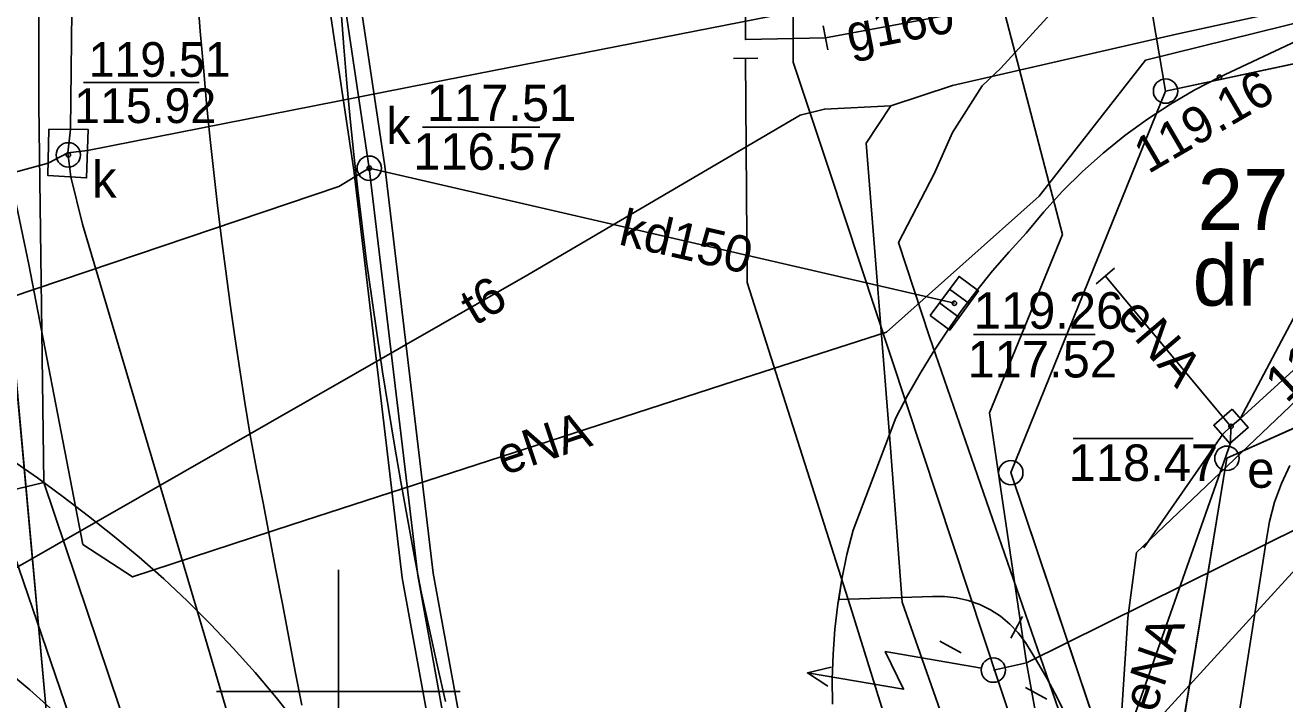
# Model space of a CAD drawing. Extents: x 6432121 to 6432331, y 5662538 to 5662686.
# Drawn here: x 6432243.57 to 6432269.42, y 5662649.83 to 5662663.68 of the extents above; entities that cross this region are included whole.
import ezdxf

# ---------------------------------------------------------------- set-up
doc = ezdxf.new("R2010")
doc.units = 0
for name, color, linetype in [('Warstwa 1', 7, 'Continuous'), ('Warstwa 10', 7, 'Continuous'), ('Warstwa 12', 7, 'Continuous'), ('Warstwa 13', 7, 'Continuous'), ('Warstwa 14', 7, 'Continuous'), ('Warstwa 15', 7, 'Continuous'), ('Warstwa 16', 7, 'Continuous'), ('Warstwa 2', 7, 'Continuous'), ('Warstwa 20', 7, 'Continuous'), ('Warstwa 25', 7, 'Continuous'), ('Warstwa 37', 7, 'Continuous'), ('Warstwa 4', 7, 'Continuous'), ('Warstwa 40', 7, 'Continuous'), ('Warstwa 5', 7, 'Continuous'), ('Warstwa 6', 7, 'Continuous'), ('Warstwa 61', 7, 'Continuous'), ('Warstwa 63', 7, 'Continuous'), ('Warstwa 8', 7, 'Continuous'), ('Warstwa 9', 7, 'Continuous')]:
    doc.layers.add(name, color=color, linetype=linetype)

msp = doc.modelspace()

# ---------------------------------------------------------------- linework, layer by layer
at = {"layer": 'Warstwa 1'}
for p, q in [((6432263.799, 5662681.053), (6432266.973, 5662662.325)), ((6432263.799, 5662681.053), (6432266.973, 5662662.325)), ((6432241.262, 5662679.658), (6432244.087, 5662648.722)), ((6432241.262, 5662679.658), (6432244.087, 5662648.722)), ((6432266.973, 5662662.325), (6432301.273, 5662669.629)), ((6432266.973, 5662662.325), (6432301.273, 5662669.629)), ((6432268.232, 5662654.789), (6432301.273, 5662669.629)), ((6432268.232, 5662654.789), (6432301.273, 5662669.629)), ((6432263.798, 5662654.493), (6432266.973, 5662662.325)), ((6432263.798, 5662654.493), (6432266.973, 5662662.325)), ((6432266.742, 5662645.747), (6432268.232, 5662654.789)), ((6432266.742, 5662645.747), (6432268.232, 5662654.789)), ((6432263.798, 5662654.493), (6432266.742, 5662645.747)), ((6432263.798, 5662654.493), (6432266.742, 5662645.747))]:
    msp.add_line(p, q, dxfattribs=at)
at = {"layer": 'Warstwa 10'}
for centre in [(6432266.973, 5662662.325), (6432268.232, 5662654.789), (6432263.798, 5662654.493)]:
    msp.add_circle(centre, 0.25, dxfattribs=at)
at = {"layer": 'Warstwa 12'}
for points in [[(6432243.812, 5662681.053), (6432243.839, 5662671.997), (6432243.853, 5662662.035), (6432243.958, 5662654.289)], [(6432244.451, 5662661.055), (6432244.502, 5662661.541), (6432244.561, 5662666.404), (6432244.61, 5662676.139), (6432244.714, 5662681.053)], [(6432245.267, 5662641.347), (6432245.28, 5662642.1), (6432247.25, 5662643.11), (6432265.86, 5662648.1), (6432266.37, 5662648.378), (6432266.59, 5662649.17), (6432271.25, 5662654.27), (6432275.48, 5662659.44), (6432277.44, 5662662.33), (6432277.171, 5662662.956), (6432277.15, 5662663.67), (6432276.74, 5662675.57), (6432276.54, 5662676.118), (6432276.69, 5662676.8), (6432276.108, 5662681.053)], [(6432245.267, 5662641.347), (6432245.28, 5662642.1), (6432247.25, 5662643.11), (6432265.86, 5662648.1), (6432266.37, 5662648.378), (6432266.59, 5662649.17), (6432271.25, 5662654.27), (6432275.48, 5662659.44), (6432277.44, 5662662.33), (6432277.171, 5662662.956), (6432276.74, 5662675.57), (6432276.54, 5662676.118), (6432276.69, 5662676.8), (6432276.108, 5662681.053)], [(6432259.267, 5662681.053), (6432259.329, 5662671.143), (6432259.331, 5662662.919), (6432260.078, 5662660.682), (6432263.877, 5662649.208), (6432267.527, 5662638.022), (6432271.438, 5662626.054), (6432273.548, 5662619.652), (6432276.516, 5662610.473), (6432279.664, 5662600.926), (6432282.613, 5662591.736), (6432284.976, 5662585.268), (6432286.395, 5662580.459), (6432288.268, 5662574.665)], [(6432280.081, 5662681.053), (6432280.58, 5662678.94), (6432266.87, 5662674.1), (6432261.06, 5662672.63), (6432261.87, 5662670.85), (6432262.07, 5662670.08), (6432264.86, 5662659.38), (6432263.36, 5662655.72), (6432264.12, 5662650.59)], [(6432288.269, 5662573.47), (6432290.18, 5662576.365), (6432289.651, 5662577.89), (6432283.657, 5662595.089), (6432278.636, 5662609.529), (6432275.228, 5662619.384), (6432273.259, 5662625.008), (6432269.06, 5662637.307), (6432265.455, 5662647.676), (6432262.131, 5662657.28), (6432261.494, 5662659.216), (6432262.228, 5662660.626), (6432262.598, 5662661.472), (6432263.21, 5662662.431), (6432263.592, 5662662.793), (6432265.636, 5662665.038), (6432264.282, 5662671.637), (6432263.631, 5662675.181), (6432263.032, 5662678.117), (6432262.911, 5662681.053)], [(6432264.12, 5662650.59), (6432275.42, 5662656.19), (6432277.17, 5662656.95), (6432279.87, 5662663.19), (6432291.99, 5662669.47), (6432299.8, 5662673.42), (6432304.25, 5662674.89), (6432307.84, 5662676.79), (6432312.74, 5662678.47), (6432320.716, 5662681.053)], [(6432268.316, 5662655.442), (6432268.501, 5662655.596), (6432272.557, 5662659.297), (6432277.117, 5662662.602), (6432277.309, 5662662.769), (6432277.164, 5662663.231), (6432273.003, 5662681.053)], [(6432251.161, 5662678.636), (6432251.195, 5662678.505), (6432250.722, 5662667.538), (6432250.449, 5662664.161), (6432250.95, 5662660.785), (6432251.946, 5662652.429), (6432252.859, 5662647.409), (6432253.435, 5662643.141), (6432255.033, 5662633.254), (6432255.483, 5662630.016), (6432258.492, 5662620.223), (6432259.57, 5662616.642), (6432259.85, 5662615.749), (6432260.538, 5662613.47), (6432262.28, 5662607.688), (6432262.524, 5662606.965), (6432264.736, 5662599.765)], [(6432264.124, 5662599.577), (6432261.914, 5662606.769), (6432261.67, 5662607.494), (6432259.926, 5662613.286), (6432259.238, 5662615.561), (6432258.958, 5662616.454), (6432257.88, 5662620.037), (6432254.857, 5662629.878), (6432254.401, 5662633.158), (6432252.801, 5662643.047), (6432252.227, 5662647.309), (6432251.312, 5662652.333), (6432250.316, 5662660.701), (6432249.805, 5662664.139), (6432250.084, 5662667.578), (6432250.551, 5662678.439), (6432250.541, 5662678.478)], [(6432258.336, 5662677.541), (6432258.353, 5662663.384), (6432259.996, 5662663.42)], [(6432242.191, 5662665.717), (6432243.645, 5662658.765), (6432244.758, 5662653.019), (6432245.776, 5662652.354), (6432249.049, 5662653.427), (6432258.122, 5662656.373), (6432261.248, 5662657.38), (6432264.382, 5662660.166), (6432266.561, 5662662.958), (6432275.645, 5662665.21), (6432277.62, 5662665.74), (6432304.565, 5662671.778), (6432307.247, 5662671.778), (6432313.137, 5662672.209), (6432318.693, 5662674.002), (6432322.488, 5662675.181), (6432323.787, 5662675.689), (6432325.976, 5662676.346)], [(6432244.451, 5662661.055), (6432244.852, 5662661.109), (6432251.861, 5662662.485), (6432264.022, 5662664.877), (6432267.476, 5662665.561), (6432273.459, 5662666.744), (6432277.842, 5662667.55), (6432285.083, 5662669.01), (6432286.111, 5662669.199), (6432301.638, 5662672.485)], [(6432305.495, 5662672.104), (6432304.615, 5662671.794), (6432298.178, 5662670.348), (6432284.55, 5662667.348), (6432278.019, 5662665.851), (6432267.197, 5662663.492), (6432262.602, 5662662.442), (6432261.338, 5662662.021)], [(6432259.996, 5662663.42), (6432262.802, 5662663.936)], [(6432258.356, 5662662.998), (6432258.39, 5662658.398), (6432260.508, 5662651.738), (6432262.768, 5662644.481), (6432265.197, 5662636.781), (6432267.384, 5662629.75), (6432269.748, 5662622.257), (6432272.462, 5662613.493), (6432273.441, 5662610.386), (6432276.081, 5662601.737), (6432278.642, 5662593.628), (6432281.263, 5662585.188), (6432283.543, 5662577.76), (6432283.852, 5662577.022), (6432284.284, 5662575.255)], [(6432261.338, 5662662.021), (6432259.972, 5662661.955), (6432259.474, 5662661.83), (6432253.888, 5662658.557), (6432242.373, 5662651.966), (6432241.641, 5662651.786)], [(6432261.338, 5662662.021), (6432260.831, 5662661.256), (6432261.33, 5662655.003), (6432261.566, 5662651.833), (6432262.397, 5662649.473), (6432263.18, 5662647.177), (6432265.745, 5662639.575), (6432268.331, 5662631.988), (6432271.28, 5662623.264), (6432274.385, 5662614.242), (6432277.778, 5662604.216), (6432280.796, 5662595.387), (6432284.518, 5662584.444), (6432287.071, 5662576.95), (6432288.269, 5662573.47)], [(6432212.97, 5662655.39), (6432213.402, 5662653.995), (6432213.854, 5662652.579), (6432219.282, 5662654.12), (6432220.373, 5662654.436), (6432224.247, 5662655.447), (6432229.538, 5662656.862), (6432239.665, 5662659.652), (6432244.044, 5662660.848), (6432244.451, 5662661.055)], [(6432244.451, 5662661.055), (6432244.51, 5662660.562), (6432244.747, 5662659.597), (6432247.148, 5662651.498), (6432250.159, 5662641.297), (6432254.564, 5662626.481), (6432257.548, 5662616.394), (6432260.807, 5662605.248), (6432262.453, 5662599.664), (6432266.272, 5662586.802), (6432268.265, 5662580.011), (6432268.423, 5662579.446)], [(6432239.128, 5662656.695), (6432250.011, 5662660.369), (6432250.633, 5662660.743)], [(6432262.64, 5662657.97), (6432250.633, 5662660.743)], [(6432271.04, 5662660.385), (6432268.501, 5662655.596), (6432268.316, 5662655.442)], [(6432266.378, 5662652.852), (6432271.249, 5662657.493), (6432273.351, 5662659.556)], [(6432268.316, 5662655.442), (6432268.172, 5662655.61), (6432265.737, 5662658.53)], [(6432268.316, 5662655.442), (6432268.305, 5662655.098), (6432266.226, 5662649.191), (6432266.37, 5662648.378)], [(6432268.316, 5662655.442), (6432268.148, 5662655.28), (6432266.53, 5662652.95)], [(6432238.13, 5662652.69), (6432242.529, 5662653.946), (6432243.958, 5662654.289)], [(6432243.958, 5662654.289), (6432246.621, 5662646.365), (6432250.032, 5662636.381), (6432251.998, 5662630.56), (6432253.864, 5662624.956), (6432256.122, 5662618.174), (6432258.071, 5662612.417), (6432261.076, 5662603.597), (6432261.907, 5662601.278), (6432263.382, 5662596.576), (6432264.52, 5662593.503), (6432265.328, 5662591.162), (6432268.156, 5662582.752), (6432268.733, 5662580.715)], [(6432243.16, 5662653.357), (6432252.465, 5662626.114), (6432254.893, 5662619.007), (6432257.883, 5662610.233), (6432261.03, 5662600.869), (6432263.754, 5662592.896), (6432267.107, 5662583.22), (6432267.857, 5662579.356), (6432269.061, 5662572.854)], [(6432266.378, 5662652.852), (6432266.196, 5662651.513), (6432266.047, 5662649.201), (6432266.37, 5662648.378)], [(6432264.12, 5662650.59), (6432263.44, 5662650.44)], [(6432264.97, 5662645.92), (6432264.12, 5662650.59)]]:
    msp.add_lwpolyline(points, dxfattribs=at)
at = {"layer": 'Warstwa 14'}
for p, q in [((6432244.768, 5662662.5), (6432247.143, 5662662.5)), ((6432251.726, 5662661.585), (6432254.132, 5662661.585)), ((6432265.532, 5662657.327), (6432263.034, 5662657.327)), ((6432265.076, 5662655.197), (6432267.539, 5662655.197))]:
    msp.add_line(p, q, dxfattribs=at)
for centre in [(6432244.459, 5662661.016), (6432244.459, 5662661.016), (6432250.633, 5662660.743), (6432250.633, 5662660.743), (6432262.64, 5662657.97), (6432268.316, 5662655.442), (6432268.316, 5662655.442)]:
    msp.add_circle(centre, 0.045, dxfattribs=at)
at = {"layer": 'Warstwa 16'}
msp.add_lwpolyline([(6432244.057, 5662661.546), (6432244.866, 5662661.536), (6432244.833, 5662660.542), (6432244.039, 5662660.592)], close=True, dxfattribs=at)
at = {"layer": 'Warstwa 2'}
msp.add_circle((6432263.44, 5662650.44), 0.25, dxfattribs=at)
at = {"layer": 'Warstwa 20'}
for p, q in [((6432260.044, 5662663.175), (6432259.948, 5662663.665)), ((6432258.106, 5662662.993), (6432258.606, 5662663.003)), ((6432265.547, 5662658.368), (6432265.927, 5662658.692))]:
    msp.add_line(p, q, dxfattribs=at)
at = {"layer": 'Warstwa 25'}
msp.add_circle((6432268.08, 5662662.61), 0.045, dxfattribs=at)
at = {"layer": 'Warstwa 37'}
for points in [[(6432247.111, 5662664.299), (6432247.167, 5662663.556), (6432247.229, 5662662.814), (6432247.296, 5662662.072), (6432247.37, 5662661.33), (6432247.443, 5662660.653), (6432247.521, 5662659.977), (6432247.603, 5662659.301), (6432247.689, 5662658.626), (6432247.78, 5662657.952), (6432247.876, 5662657.278), (6432247.976, 5662656.604), (6432248.081, 5662655.932), (6432248.19, 5662655.26), (6432248.323, 5662654.568), (6432248.455, 5662653.876), (6432248.588, 5662653.184), (6432248.72, 5662652.491), (6432248.852, 5662651.799), (6432248.984, 5662651.107), (6432249.116, 5662650.415), (6432249.248, 5662649.722)], [(6432250.056, 5662663.96), (6432250.112, 5662663.225), (6432250.175, 5662662.491), (6432250.244, 5662661.758), (6432250.319, 5662661.025), (6432250.4, 5662660.292), (6432250.487, 5662659.561), (6432250.58, 5662658.83), (6432250.684, 5662658.073), (6432250.793, 5662657.318), (6432250.907, 5662656.563), (6432251.027, 5662655.808), (6432251.151, 5662655.055), (6432251.281, 5662654.302), (6432251.415, 5662653.551), (6432251.555, 5662652.8), (6432251.7, 5662652.05), (6432251.861, 5662651.298), (6432252.027, 5662650.548), (6432252.197, 5662649.798)], [(6432249.14, 5662649.35), (6432248.723, 5662649.876), (6432248.291, 5662650.39), (6432247.844, 5662650.891), (6432247.383, 5662651.379), (6432246.907, 5662651.852), (6432246.417, 5662652.312), (6432245.914, 5662652.756), (6432245.398, 5662653.186), (6432244.87, 5662653.6), (6432244.354, 5662653.998), (6432243.829, 5662654.385), (6432243.295, 5662654.758)], [(6432244.15, 5662649.603), (6432243.666, 5662650.033), (6432243.17, 5662650.45)]]:
    msp.add_lwpolyline(points, dxfattribs=at)
at = {"layer": 'Warstwa 4'}
for p, q in [((6432262.543, 5662658.259), (6432262.945, 5662657.962)), ((6432262.335, 5662657.978), (6432262.737, 5662657.681))]:
    msp.add_line(p, q, dxfattribs=at)
for points in [[(6432262.142, 5662657.717), (6432262.736, 5662658.521), (6432263.138, 5662658.223), (6432262.544, 5662657.419)], [(6432268.339, 5662655.795), (6432267.963, 5662655.465), (6432268.293, 5662655.089), (6432268.669, 5662655.419)]]:
    msp.add_lwpolyline(points, close=True, dxfattribs=at)
for points in [[(6432263.798, 5662651.099), (6432264.036, 5662651.539)], [(6432262.781, 5662650.798), (6432262.341, 5662651.036)], [(6432264.099, 5662650.082), (6432264.539, 5662649.844)]]:
    msp.add_lwpolyline(points, dxfattribs=at)
for centre in [(6432244.459, 5662661.016), (6432250.633, 5662660.743), (6432263.44, 5662650.44)]:
    msp.add_circle(centre, 0.25, dxfattribs=at)
at = {"layer": 'Warstwa 40'}
for points in [[(6432263.194, 5662650.482), (6432261.222, 5662650.82), (6432261.597, 5662650.046), (6432259.626, 5662650.384)], [(6432260.046, 5662650.113), (6432259.626, 5662650.384), (6432260.112, 5662650.499)]]:
    msp.add_lwpolyline(points, dxfattribs=at)
msp.add_circle((6432263.44, 5662650.44), 0.25, dxfattribs=at)
at = {"layer": 'Warstwa 6'}
for points in [[(6432241.262, 5662681.053), (6432241.262, 5662679.658), (6432244.087, 5662648.722), (6432245.39, 5662639.916), (6432266.742, 5662645.747), (6432263.798, 5662654.493), (6432266.973, 5662662.325), (6432263.799, 5662681.053)], [(6432263.799, 5662681.053), (6432266.973, 5662662.325), (6432301.273, 5662669.629), (6432302.345, 5662664.846), (6432325.976, 5662670.315)], [(6432269.78, 5662663.41), (6432268.08, 5662662.61), (6432267.572, 5662662.348), (6432267.078, 5662662.06), (6432266.6, 5662661.748), (6432266.137, 5662661.413), (6432265.693, 5662661.054), (6432265.266, 5662660.674), (6432264.86, 5662660.272), (6432264.474, 5662659.85), (6432264.11, 5662659.41), (6432263.761, 5662659.029), (6432263.424, 5662658.637), (6432263.1, 5662658.234), (6432262.789, 5662657.821), (6432262.491, 5662657.399), (6432262.207, 5662656.967), (6432261.937, 5662656.526), (6432261.681, 5662656.077), (6432261.44, 5662655.62), (6432260.56, 5662653.31), (6432260.436, 5662652.81), (6432260.333, 5662652.304), (6432260.251, 5662651.795), (6432260.19, 5662651.283), (6432260.151, 5662650.769), (6432260.134, 5662650.254), (6432260.138, 5662649.738)]]:
    msp.add_lwpolyline(points, dxfattribs=at)
for points in [[(6432234.842, 5662644.244), (6432245.39, 5662639.916), (6432244.087, 5662648.722), (6432241.262, 5662679.658), (6432232.544, 5662677.413), (6432183.398, 5662664.76), (6432164.325, 5662660.371), (6432136.954, 5662653.004), (6432141.907, 5662600.47), (6432147.05, 5662605.45), (6432164.332, 5662622.19), (6432166.394, 5662623.975)], [(6432266.973, 5662662.325), (6432263.798, 5662654.493), (6432266.742, 5662645.747), (6432268.232, 5662654.789), (6432301.273, 5662669.629)], [(6432268.232, 5662654.789), (6432266.742, 5662645.747), (6432267.75, 5662642.76), (6432279.29, 5662646.39), (6432287.724, 5662661.523), (6432302.18, 5662664.8), (6432302.345, 5662664.846), (6432301.273, 5662669.629)]]:
    msp.add_lwpolyline(points, close=True, dxfattribs=at)
at = {"layer": 'Warstwa 61'}
msp.add_lwpolyline([(6432250.819, 5662681.053), (6432250.821, 5662679.711), (6432250.716, 5662679.086), (6432250.873, 5662678.472), (6432250.403, 5662667.558), (6432250.127, 5662664.15), (6432250.633, 5662660.743), (6432251.629, 5662652.381), (6432252.543, 5662647.359), (6432253.118, 5662643.094), (6432254.717, 5662633.206), (6432255.17, 5662629.947), (6432255.2, 5662629.93), (6432258.186, 5662620.13), (6432259.264, 5662616.548), (6432259.544, 5662615.655), (6432260.232, 5662613.378), (6432261.975, 5662607.591), (6432262.219, 5662606.867), (6432264.43, 5662599.671)], dxfattribs=at)
at = {"layer": 'Warstwa 63'}
for p, q in [((6432250, 5662652.5), (6432250, 5662647.5)), ((6432252.5, 5662650), (6432247.5, 5662650))]:
    msp.add_line(p, q, dxfattribs=at)
at = {"layer": 'Warstwa 8'}
for p, q in [((6432268.08, 5662662.61), (6432269.78, 5662663.41)), ((6432267.572, 5662662.348), (6432268.08, 5662662.61)), ((6432267.078, 5662662.06), (6432267.572, 5662662.348)), ((6432266.6, 5662661.748), (6432267.078, 5662662.06)), ((6432266.137, 5662661.413), (6432266.6, 5662661.748)), ((6432265.693, 5662661.054), (6432266.137, 5662661.413)), ((6432265.266, 5662660.674), (6432265.693, 5662661.054)), ((6432264.86, 5662660.272), (6432265.266, 5662660.674)), ((6432264.474, 5662659.85), (6432264.86, 5662660.272)), ((6432264.11, 5662659.41), (6432264.474, 5662659.85)), ((6432263.761, 5662659.029), (6432264.11, 5662659.41)), ((6432263.424, 5662658.637), (6432263.761, 5662659.029)), ((6432263.1, 5662658.234), (6432263.424, 5662658.637)), ((6432262.789, 5662657.821), (6432263.1, 5662658.234)), ((6432262.491, 5662657.399), (6432262.789, 5662657.821)), ((6432262.207, 5662656.967), (6432262.491, 5662657.399)), ((6432261.937, 5662656.526), (6432262.207, 5662656.967)), ((6432261.681, 5662656.077), (6432261.937, 5662656.526)), ((6432261.44, 5662655.62), (6432261.681, 5662656.077)), ((6432260.56, 5662653.31), (6432261.44, 5662655.62)), ((6432260.436, 5662652.81), (6432260.56, 5662653.31)), ((6432260.333, 5662652.304), (6432260.436, 5662652.81)), ((6432260.266, 5662651.89), (6432260.333, 5662652.304)), ((6432260.19, 5662651.283), (6432260.251, 5662651.795)), ((6432260.251, 5662651.795), (6432260.266, 5662651.89)), ((6432260.151, 5662650.769), (6432260.19, 5662651.283)), ((6432260.134, 5662650.254), (6432260.151, 5662650.769)), ((6432260.134, 5662650.254), (6432260.138, 5662649.738))]:
    msp.add_line(p, q, dxfattribs=at)
msp.add_lwpolyline([(6432264.86, 5662659.38), (6432262.07, 5662670.08)], dxfattribs=at)
at = {"layer": 'Warstwa 9'}
for p, q in [((6432268.08, 5662662.61), (6432269.78, 5662663.41)), ((6432267.572, 5662662.348), (6432268.08, 5662662.61)), ((6432267.078, 5662662.06), (6432267.572, 5662662.348)), ((6432266.6, 5662661.748), (6432267.078, 5662662.06)), ((6432266.137, 5662661.413), (6432266.6, 5662661.748)), ((6432265.693, 5662661.054), (6432266.137, 5662661.413)), ((6432265.266, 5662660.674), (6432265.693, 5662661.054)), ((6432264.86, 5662660.272), (6432265.266, 5662660.674)), ((6432264.474, 5662659.85), (6432264.86, 5662660.272)), ((6432264.11, 5662659.41), (6432264.474, 5662659.85)), ((6432263.761, 5662659.029), (6432264.11, 5662659.41)), ((6432263.424, 5662658.637), (6432263.761, 5662659.029)), ((6432263.1, 5662658.234), (6432263.424, 5662658.637)), ((6432262.789, 5662657.821), (6432263.1, 5662658.234)), ((6432262.491, 5662657.399), (6432262.789, 5662657.821)), ((6432262.207, 5662656.967), (6432262.491, 5662657.399)), ((6432261.937, 5662656.526), (6432262.207, 5662656.967)), ((6432261.681, 5662656.077), (6432261.937, 5662656.526)), ((6432261.44, 5662655.62), (6432261.681, 5662656.077)), ((6432260.56, 5662653.31), (6432261.44, 5662655.62)), ((6432269.351, 5662654.271), (6432269.525, 5662654.64)), ((6432269.351, 5662654.271), (6432269.525, 5662654.64)), ((6432269.211, 5662653.887), (6432269.351, 5662654.271)), ((6432269.211, 5662653.887), (6432269.351, 5662654.271)), ((6432269.107, 5662653.493), (6432269.211, 5662653.887)), ((6432269.107, 5662653.493), (6432269.211, 5662653.887)), ((6432269.04, 5662653.09), (6432269.107, 5662653.493)), ((6432269.04, 5662653.09), (6432269.107, 5662653.493)), ((6432260.436, 5662652.81), (6432260.56, 5662653.31)), ((6432268.07, 5662646.9), (6432269.04, 5662653.09)), ((6432268.07, 5662646.9), (6432269.04, 5662653.09)), ((6432260.333, 5662652.304), (6432260.436, 5662652.81)), ((6432260.266, 5662651.89), (6432260.333, 5662652.304)), ((6432260.266, 5662651.89), (6432262.19, 5662651.95)), ((6432260.266, 5662651.89), (6432262.19, 5662651.95)), ((6432262.19, 5662651.95), (6432262.438, 5662651.952)), ((6432262.19, 5662651.95), (6432262.438, 5662651.952)), ((6432262.438, 5662651.952), (6432262.684, 5662651.926)), ((6432262.438, 5662651.952), (6432262.684, 5662651.926)), ((6432262.684, 5662651.926), (6432262.925, 5662651.871)), ((6432262.684, 5662651.926), (6432262.925, 5662651.871)), ((6432260.19, 5662651.283), (6432260.251, 5662651.795)), ((6432260.251, 5662651.795), (6432260.266, 5662651.89)), ((6432262.925, 5662651.871), (6432263.159, 5662651.788)), ((6432262.925, 5662651.871), (6432263.159, 5662651.788)), ((6432263.159, 5662651.788), (6432263.381, 5662651.679)), ((6432263.159, 5662651.788), (6432263.381, 5662651.679)), ((6432263.381, 5662651.679), (6432263.589, 5662651.544)), ((6432263.381, 5662651.679), (6432263.589, 5662651.544)), ((6432263.589, 5662651.544), (6432263.78, 5662651.386)), ((6432263.589, 5662651.544), (6432263.78, 5662651.386)), ((6432260.151, 5662650.769), (6432260.19, 5662651.283)), ((6432263.78, 5662651.386), (6432263.951, 5662651.208)), ((6432263.78, 5662651.386), (6432263.951, 5662651.208)), ((6432263.951, 5662651.208), (6432264.1, 5662651.01)), ((6432263.951, 5662651.208), (6432264.1, 5662651.01)), ((6432264.1, 5662651.01), (6432264.326, 5662650.639)), ((6432264.1, 5662651.01), (6432264.326, 5662650.639)), ((6432260.134, 5662650.254), (6432260.151, 5662650.769)), ((6432264.326, 5662650.639), (6432264.542, 5662650.261)), ((6432264.326, 5662650.639), (6432264.542, 5662650.261)), ((6432260.134, 5662650.254), (6432260.138, 5662649.738)), ((6432264.542, 5662650.261), (6432264.746, 5662649.878)), ((6432264.542, 5662650.261), (6432264.746, 5662649.878)), ((6432264.746, 5662649.878), (6432264.94, 5662649.489)), ((6432264.746, 5662649.878), (6432264.94, 5662649.489))]:
    msp.add_line(p, q, dxfattribs=at)

# ---------------------------------------------------------------- texts
at = {"layer": 'Warstwa 13'}
for s, rotation, p in [('g160', 11.1154, (6432260.497, 5662663.118)), ('kd150', 346.9947, (6432255.727, 5662659.182)), ('t6', 30.4814, (6432252.799, 5662657.497)), ('eNA', 310.5202, (6432265.943, 5662657.682)), ('eNA', 18.6842, (6432253.397, 5662654.433)), ('eNA', 71.3046, (6432266.756, 5662649.537))]:
    msp.add_text(s, height=0.75, rotation=rotation, dxfattribs=at).set_placement(p)
at = {"layer": 'Warstwa 14'}
for s, height, p in [('115.92', 0.712, (6432244.581, 5662661.669)), ('116.57', 0.75, (6432251.536, 5662660.71)), ('117.52', 0.75, (6432262.909, 5662656.447)), ('118.47', 0.75, (6432264.985, 5662654.322))]:
    msp.add_text(s, height=height, dxfattribs=at).set_placement(p)
msp.add_text('118.87', height=0.75, rotation=43.0807, dxfattribs=at).set_placement((6432269.455, 5662655.903))
at = {"layer": 'Warstwa 15'}
for s, height, p in [('119.51', 0.712, (6432244.876, 5662662.619)), ('117.51', 0.75, (6432251.814, 5662661.71)), ('27', 1.25, (6432267.633, 5662659.476)), ('119.26', 0.75, (6432263.037, 5662657.447))]:
    msp.add_text(s, height=height, dxfattribs=at).set_placement(p)
at = {"layer": 'Warstwa 2'}
msp.add_text('dr', height=1.25, dxfattribs=at).set_placement((6432267.529, 5662657.921))
at = {"layer": 'Warstwa 25'}
msp.add_text('119.16', height=0.75, rotation=30.2407, dxfattribs=at).set_placement((6432266.617, 5662660.615))
at = {"layer": 'Warstwa 5'}
for s, p in [('k', (6432250.982, 5662661.237)), ('k', (6432244.945, 5662660.141)), ('e', (6432268.649, 5662654.183))]:
    msp.add_text(s, height=0.75, dxfattribs=at).set_placement(p)

doc.saveas('drawing.dxf')
